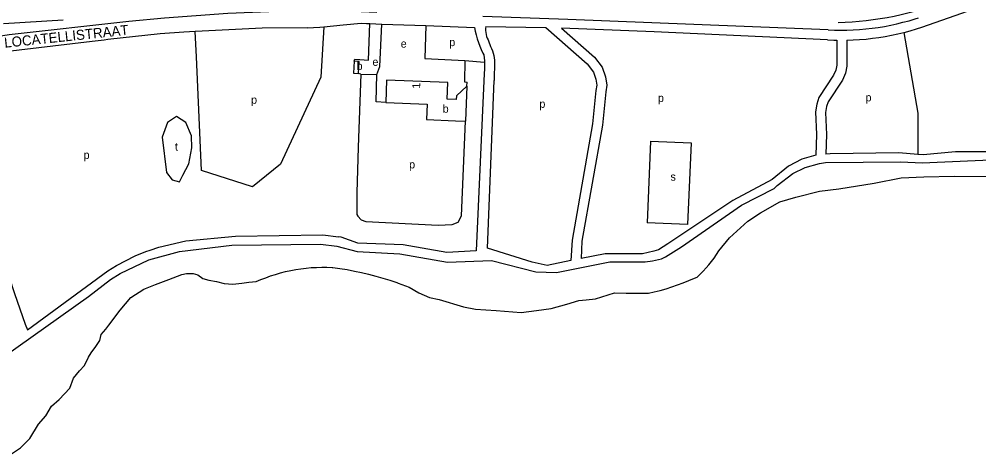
# Model space of a CAD drawing. Extents: x 159045 to 160918, y 380454 to 382516.
# Drawn here: x 159741.6 to 160221.1, y 380622.6 to 380839.7 of the extents above; entities that cross this region are included whole.
import ezdxf

# ---------------------------------------------------------------- set-up
doc = ezdxf.new("R2010")
doc.units = 0
for name, color, linetype in [('BLT_Basislijn', 7, 'Continuous'), ('BLT_Bebouwing', 7, 'Continuous'), ('BLT_Centroide', 7, 'Continuous'), ('BLT_Huisnummer', 7, 'Continuous'), ('BLT_Straatnaam', 7, 'Continuous')]:
    doc.layers.add(name, color=color, linetype=linetype)

msp = doc.modelspace()

# ---------------------------------------------------------------- linework, layer by layer
at = {"layer": 'BLT_Basislijn'}
for p, q in [((160192.55, 380835.65), (160246.88, 380854.99)), ((159733.79, 380837.57), (159763.63, 380839.43)), ((160015.73, 380839.57), (159973.3, 380841.08)), ((160145.74, 380834.32), (160015.73, 380839.57)), ((159915.07, 380837.51), (159916.87, 380837.45)), ((159916.16, 380819.24), (159916.87, 380837.45)), ((159916.87, 380837.45), (159922.75, 380837.24)), ((159921.85, 380816), (159922.75, 380837.24)), ((159922.75, 380837.24), (159944.8, 380836.45)), ((159944.8, 380836.45), (159969.1, 380835.58)), ((159974.7, 380835.96), (160004.7, 380835.46)), ((159829.5, 380833.57), (159823.85, 380833.18)), ((159976.07, 380828.86), (159977.08, 380826.1)), ((159908.95, 380818.7), (159909.36, 380819.64)), ((159909.36, 380819.64), (159911.79, 380819.5)), ((159911.79, 380819.5), (159916.16, 380819.24)), ((159920.31, 380812.08), (159921.85, 380816)), ((159964.29, 380819.06), (159974.12, 380818.27)), ((159979.15, 380818.66), (159978.89, 380809.05)), ((159912.33, 380812.2), (159911.07, 380812.57)), ((159912.33, 380812.2), (159920.31, 380812.08)), ((159965.27, 380806.18), (159965.43, 380808.25)), ((160056.96, 380778.83), (160055.31, 380737.97))]:
    msp.add_line(p, q, dxfattribs=at)
for points in [[(159920.29, 380842.96), (159900.74, 380843.79), (159878.73, 380843.79), (159845.83, 380842.53), (159814.18, 380840.23), (159796.37, 380838.55)], [(160150.74, 380838.02), (160154.27, 380838.15), (160157.8, 380838.35), (160161.32, 380838.64), (160164.83, 380839), (160168.34, 380839.44), (160171.83, 380839.97), (160175.31, 380840.57), (160178.77, 380841.25), (160182.22, 380842.01), (160185.65, 380842.84), (160188.3, 380843.54)], [(159796.37, 380838.55), (159736.61, 380831.78), (159685.69, 380824.02)], [(160145.74, 380834.32), (160148.88, 380834.2), (160152.03, 380834.16), (160155.18, 380834.19), (160158.32, 380834.31), (160161.47, 380834.51), (160164.6, 380834.78), (160167.73, 380835.14), (160170.85, 380835.58), (160173.96, 380836.09), (160177.05, 380836.68), (160180.12, 380837.36), (160183.18, 380838.11), (160186.22, 380838.93), (160189.24, 380839.84), (160190.99, 380840.4)], [(159893.85, 380835.82), (159892.37, 380810.65), (159872.15, 380767.23), (159858.22, 380755.95), (159832.68, 380764.08), (159830.15, 380820.94), (159829.5, 380833.57)], [(159885.55, 380835.34), (159863.07, 380835.25), (159829.63, 380833.57), (159829.51, 380833.57)], [(159885.55, 380835.34), (159891.84, 380835.61), (159893.85, 380835.82)], [(159893.85, 380835.82), (159903.49, 380836.84), (159912.38, 380837.61), (159915.07, 380837.51)], [(159944.8, 380836.45), (159944.23, 380819.98), (159964.29, 380819.06)], [(159969.1, 380835.58), (159969.47, 380833.68), (159969.92, 380831.79), (159970.44, 380829.93), (159971.04, 380828.09), (159971.72, 380826.27), (159972.47, 380824.49), (159973.29, 380822.74), (159973.7, 380821.93)], [(159974.7, 380835.96), (159974.63, 380834.98), (159974.63, 380834), (159974.72, 380833.03), (159974.89, 380832.06), (159975.13, 380831.11), (159975.45, 380830.19), (159975.85, 380829.29), (159976.07, 380828.86)], [(160004.7, 380835.46), (160025.43, 380817.33), (160028.47, 380813.3), (160029.71, 380809.68), (160030.17, 380806.73), (160029.77, 380803.98), (160028.01, 380787.43), (160017.81, 380729.35), (160017.27, 380719.11)], [(160145.52, 380829.33), (160058.89, 380833.28), (160012.53, 380835.26)], [(160012.53, 380835.26), (160029.12, 380820.75), (160032.94, 380815.67), (160034.59, 380810.89), (160035.23, 380806.75), (160034.73, 380803.35), (160032.96, 380786.73), (160022.79, 380728.79), (160022.33, 380720.12)], [(160183.55, 380833.04), (160183.69, 380833.08), (160186.79, 380833.9), (160189.88, 380834.8), (160192.55, 380835.65)], [(159785.88, 380829.46), (159784.03, 380829.26), (159777.98, 380828.55), (159731.58, 380822.97), (159708.87, 380819.68)], [(159823.85, 380833.18), (159812.01, 380832.36), (159785.88, 380829.46)], [(160150.06, 380829.18), (160150.06, 380816.64), (160149.61, 380814.17), (160148.51, 380811.7), (160141.16, 380800.6), (160140.12, 380797.22), (160139.48, 380793.4), (160139.91, 380782.04), (160139.68, 380771.73)], [(160155.06, 380829.19), (160155.06, 380816.19), (160154.43, 380812.69), (160152.91, 380809.29), (160145.72, 380798.44), (160144.99, 380796.07), (160144.5, 380793.08), (160144.91, 380782.07), (160144.69, 380772.25)], [(160145.52, 380829.33), (160148.69, 380829.2), (160150.06, 380829.18)], [(160155.06, 380829.19), (160158.32, 380829.3), (160161.52, 380829.5), (160164.72, 380829.77), (160167.92, 380830.12), (160171.1, 380830.56), (160174.27, 380831.07), (160177.43, 380831.66), (160180.57, 380832.33), (160183.55, 380833.04)], [(160183.55, 380833.04), (160190.57, 380792.81), (160190.57, 380772.16)], [(159977.08, 380826.1), (159977.61, 380825.02), (159978.06, 380823.9), (159978.44, 380822.76), (159978.74, 380821.59), (159978.96, 380820.41), (159979.11, 380819.21), (159979.15, 380818.66)], [(159708.87, 380819.68), (159710.35, 380811.75), (159711.91, 380803.84), (159713.55, 380795.94), (159715.26, 380788.06), (159717.06, 380780.19), (159718.93, 380772.35), (159720.88, 380764.52), (159722.91, 380756.71), (159725.01, 380748.92), (159727.19, 380741.16), (159729.45, 380733.41), (159731.79, 380725.69), (159734.2, 380717.99), (159736.68, 380710.32), (159739.25, 380702.67), (159741.89, 380695.05), (159744.6, 380687.45), (159745.66, 380684.56)], [(159973.7, 380821.93), (159973.93, 380820.43), (159974.09, 380818.91), (159974.12, 380818.27)], [(159964.29, 380819.06), (159964.08, 380808.37), (159965.43, 380808.25)], [(159974.12, 380818.27), (159974.16, 380817.39), (159974.15, 380815.87), (159974.06, 380814.35), (159973.89, 380812.84), (159973.86, 380812.58)], [(159973.86, 380812.58), (159969.93, 380723.97), (159955.25, 380723.16), (159933.38, 380726.93), (159910.81, 380727.86), (159902.41, 380730.75), (159901.18, 380730.91)], [(159912.33, 380812.2), (159911.02, 380775.82), (159911.01, 380775.58)], [(159924.71, 380798.14), (159919.95, 380798.37), (159920.31, 380812.08)], [(160017.27, 380719.11), (160005.44, 380716.75), (159997.96, 380718.28), (159975.5, 380725.38), (159978.89, 380809.05)], [(159911.01, 380775.58), (159910.27, 380753.11), (159910.32, 380742.21), (159910.79, 380741.26), (159912.48, 380739.51), (159914.77, 380738.62), (159950.88, 380736.79), (159957.97, 380737.08), (159960.98, 380738.31), (159962.52, 380741.4), (159964.51, 380788.69)], [(160056.96, 380778.83), (160077.28, 380777.99), (160075.44, 380737.2), (160055.31, 380737.97)], [(160250.6, 380776.52), (160229.34, 380773.38), (160209.43, 380773.36), (160193.23, 380771.95), (160190.57, 380772.16)], [(160139.68, 380771.73), (160132.63, 380769.76), (160125.9, 380766.28), (160117.75, 380759.62), (160098.17, 380749.12), (160065.66, 380727.43), (160060.95, 380724.56), (160058.77, 380723.86), (160053, 380722.55), (160034.43, 380722.53), (160022.33, 380720.12)], [(160190.57, 380772.16), (160181.14, 380772.9), (160146.77, 380772.47), (160144.69, 380772.25)], [(159733.53, 380670.92), (159776.16, 380701.14), (159787.26, 380709.67), (159792.03, 380712.63), (159806.43, 380719.58), (159821.72, 380723.67), (159847.9, 380726.85), (159892.18, 380727.32), (159900.3, 380726.4), (159910.54, 380723.67), (159931.73, 380722.55), (159955.65, 380718.34), (159977.54, 380719.21), (159999.71, 380713.57), (160009.99, 380713.17), (160036.76, 380718.5), (160054.37, 380718.42), (160058.08, 380718.93), (160062.54, 380720.07), (160064.55, 380720.96), (160072.5, 380726.07), (160102.44, 380746.81), (160118.76, 380755.07), (160120.28, 380756.59), (160128.08, 380762.57), (160134.28, 380765.66), (160141.44, 380767.65), (160144.52, 380768.13), (160182.16, 380768.45), (160192.82, 380767.89), (160234.33, 380769.72)], [(160121.65, 380748.51), (160129.66, 380750.85), (160141.46, 380753.78), (160151.06, 380755.02), (160168.72, 380757.77), (160182.28, 380760.42), (160193.53, 380760.89), (160208.82, 380761.26), (160224.78, 380761.1)], [(160096.58, 380730.41), (160105.64, 380738.88), (160111.98, 380743.03), (160121.65, 380748.51)], [(159806.99, 380724.37), (159811.4, 380725.81), (159824.9, 380728.91), (159849.71, 380731.38), (159893.3, 380731.94), (159901.18, 380730.91)], [(160080.29, 380710.92), (160081.86, 380712.36), (160083.37, 380713.86), (160084.82, 380715.42), (160086.22, 380717.03), (160087.55, 380718.69), (160088.82, 380720.4), (160090.02, 380722.16), (160091.16, 380723.96), (160096.58, 380730.41)], [(159745.66, 380684.56), (159785.93, 380713.96), (159790.13, 380716.67), (159799.59, 380721.53), (159804.84, 380723.67), (159806.99, 380724.37)], [(159859.94, 380708.64), (159862.33, 380709.65), (159864.76, 380710.59), (159867.21, 380711.45), (159869.69, 380712.24), (159872.19, 380712.95), (159874.71, 380713.59), (159877.24, 380714.15), (159879.8, 380714.62), (159882.37, 380715.03), (159884.95, 380715.35), (159887.54, 380715.59), (159890.13, 380715.75), (159892.73, 380715.83), (159895.33, 380715.83), (159897.93, 380715.75), (159898.23, 380715.74)], [(159898.23, 380715.74), (159901.85, 380715.21), (159905.45, 380714.59), (159909.05, 380713.9), (159912.62, 380713.14), (159916.18, 380712.29), (159919.72, 380711.36), (159923.23, 380710.36), (159926.73, 380709.29), (159930.2, 380708.13), (159930.94, 380707.87)], [(159786.41, 380686.82), (159791.99, 380694.43), (159797.31, 380700.77), (159803.9, 380704.83), (159809.74, 380707.11), (159816.33, 380709.65), (159822.92, 380712.19), (159825.2, 380712.69), (159828.5, 380712.69), (159830.78, 380711.93), (159833.32, 380710.16), (159836.36, 380709.4), (159840.16, 380708.64), (159843.97, 380707.62), (159848.28, 380707.37), (159852.84, 380707.87), (159856.39, 380708.38), (159859.94, 380708.64)], [(160055.96, 380702.78), (160058.92, 380703.46), (160061.86, 380704.21), (160064.78, 380705.04), (160067.67, 380705.95), (160070.55, 380706.93), (160073.39, 380707.99), (160076.21, 380709.12), (160078.99, 380710.32), (160080.29, 380710.92)], [(159930.94, 380707.87), (159936.52, 380705.84), (159941.34, 380703.05), (159946.66, 380700.77), (159951.48, 380699.75), (159963.65, 380696), (159969.59, 380694.85), (159979.84, 380694.2), (159992.47, 380693.16), (160000, 380694.13), (160007.37, 380695.17), (160015.26, 380697.28), (160021.14, 380699.17), (160024.86, 380699.52), (160029.55, 380700.04), (160035.8, 380702.01), (160039, 380702.97), (160044.81, 380702.93), (160055.96, 380702.78)], [(159737.72, 380622.63), (159742.29, 380625.68), (159746.85, 380630.24), (159751.16, 380637.35), (159754.97, 380641.66), (159757.76, 380646.48), (159761.56, 380649.78), (159766.88, 380655.36), (159768.66, 380660.43), (159771.7, 380663.99), (159774.24, 380666.78), (159776.27, 380670.84), (159777.53, 380673.12), (159779.82, 380676.16), (159781.84, 380679.21), (159782.6, 380682.25), (159784.89, 380684.79), (159786.41, 380686.82)]]:
    msp.add_lwpolyline(points, dxfattribs=at)
msp.add_lwpolyline([(159820.12, 380791.13), (159815.7, 380788.08), (159813.02, 380780.83), (159815.26, 380763.14), (159817.95, 380759.44), (159821.64, 380758.42), (159823.38, 380761.83), (159826.29, 380767.52), (159827.8, 380775.39), (159827.73, 380781.48), (159824.83, 380788.16)], close=True, dxfattribs=at)
at = {"layer": 'BLT_Bebouwing'}
for p, q in [((159908.95, 380818.7), (159908.58, 380812.74)), ((159911.44, 380818.59), (159908.95, 380818.7)), ((159911.07, 380812.57), (159911.44, 380818.59)), ((159908.58, 380812.74), (159911.07, 380812.57)), ((159965.27, 380806.18), (159964.51, 380788.69))]:
    msp.add_line(p, q, dxfattribs=at)
for points in [[(159955.73, 380808.04), (159925.16, 380809.3), (159924.71, 380798.14)], [(159965.27, 380806.18), (159960.08, 380801.42), (159960, 380799.58), (159955.39, 380799.77), (159955.73, 380808.04)], [(159924.71, 380798.14), (159945.47, 380797.31), (159945.13, 380789.52), (159959.52, 380788.9), (159964.51, 380788.69)]]:
    msp.add_lwpolyline(points, dxfattribs=at)

# ---------------------------------------------------------------- texts
at = {"layer": 'BLT_Centroide'}
for s, p in [('p', (159956.49, 380826.23)), ('e', (159932.22, 380825.47)), ('e', (159918.09, 380816.37)), ('b', (159910.19, 380814.27)), ('p', (159857.46, 380797.45)), ('p', (160060.76, 380798.34)), ('p', (160164.47, 380798.64)), ('b', (159953.19, 380792.97)), ('p', (160001.51, 380795.42)), ('t', (159819.43, 380774.04)), ('p', (159773.77, 380769.91)), ('p', (159936.42, 380765.15)), ('s', (160067.01, 380759.02))]:
    msp.add_text(s, height=4, dxfattribs=at).set_placement(p)
at = {"layer": 'BLT_Huisnummer'}
msp.add_text('1', height=4, rotation=87.1113, dxfattribs=at).set_placement((159941.87, 380804.87))
at = {"layer": 'BLT_Straatnaam'}
msp.add_text('LOCATELLISTRAAT', height=4.9999, rotation=5.9978, dxfattribs=at).set_placement((159734.37, 380825.4))

doc.saveas('drawing.dxf')
